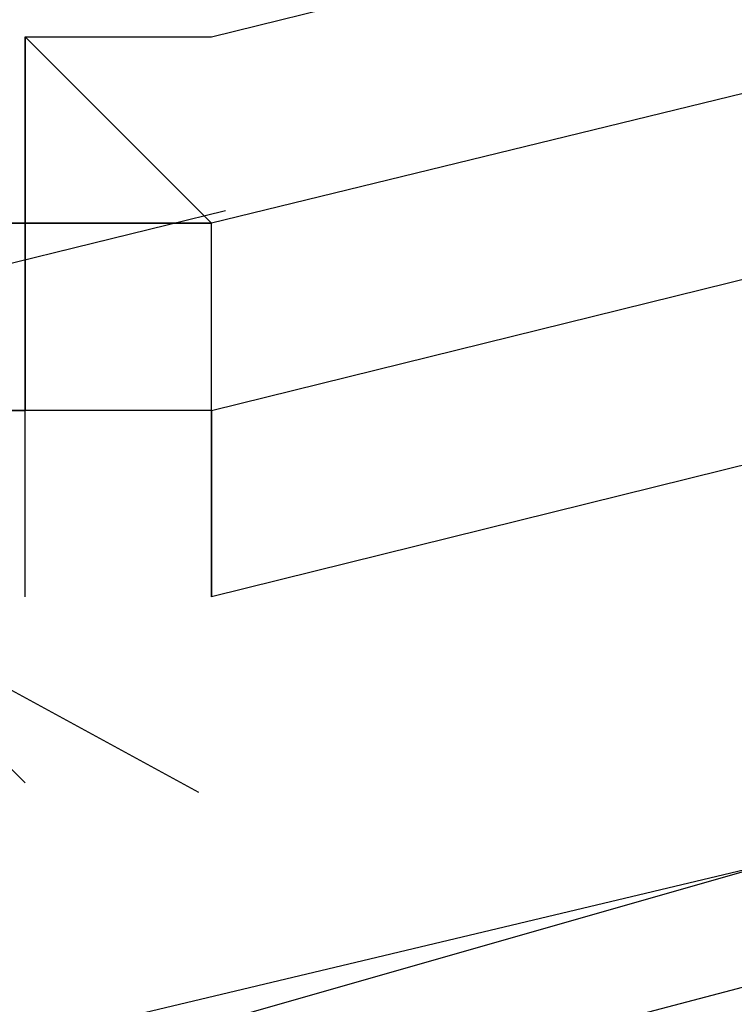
# Model space of a CAD drawing. Header units: feet. Extents: x -79 to 198, y -22 to 181.
# Tile 633 of 656: x 59.8396 to 59.8907, y 150.442 to 150.5123. Entities that reach past the tile are written whole.
import ezdxf

# ---------------------------------------------------------------- set-up
doc = ezdxf.new("R2010")
doc.units = ezdxf.units.FT
doc.layers.add('A-LINEA', color=7, linetype='CONTINUOUS')

msp = doc.modelspace()

# ---------------------------------------------------------------- linework, layer by layer
at = {"layer": 'A-LINEA'}
for p, q in [((59.84, 150.5111), (59.84, 150.5111)), ((59.84, 150.5111), (59.84, 150.5111)), ((59.84, 150.5111), (59.84, 150.5111)), ((59.84, 150.5111), (59.84, 150.5111)), ((59.84, 150.5111), (59.84, 150.5111)), ((59.84, 150.5111), (59.84, 150.5111)), ((59.84, 150.5111), (59.84, 150.5111)), ((59.84, 150.5111), (59.84, 150.5111)), ((59.84, 150.5111), (59.84, 150.5111)), ((59.84, 150.4978), (59.84, 150.5111)), ((59.84, 150.5111), (59.84, 150.5111)), ((59.84, 150.5111), (59.84, 150.5111)), ((59.84, 150.5111), (59.84, 150.5111)), ((59.84, 150.5111), (59.84, 150.5111)), ((59.84, 150.5111), (59.84, 150.5111)), ((59.84, 150.5111), (59.84, 150.5111)), ((59.84, 150.5111), (59.84, 150.5111)), ((59.84, 150.5111), (59.84, 150.5111)), ((59.84, 150.5111), (59.84, 150.5111)), ((59.84, 150.4978), (59.84, 150.5111)), ((59.798, 150.4849), (59.8543, 150.4987)), ((59.798, 150.4849), (59.8543, 150.4987)), ((59.8267, 150.4978), (59.84, 150.4978)), ((59.8267, 150.4978), (59.84, 150.4978)), ((59.84, 150.4978), (59.84, 150.4978)), ((59.84, 150.4844), (59.84, 150.4978)), ((59.8533, 150.4978), (59.84, 150.4978)), ((59.84, 150.4978), (59.84, 150.4978)), ((59.84, 150.4978), (59.84, 150.4978)), ((59.84, 150.4978), (59.84, 150.4978)), ((59.84, 150.4978), (59.84, 150.4978)), ((59.84, 150.4844), (59.84, 150.4978)), ((59.84, 150.4978), (59.84, 150.4978)), ((59.84, 150.4978), (59.84, 150.4978)), ((59.84, 150.4978), (59.84, 150.4978)), ((59.84, 150.4978), (59.84, 150.4978)), ((59.84, 150.4978), (59.84, 150.4978)), ((59.84, 150.4978), (59.84, 150.4978)), ((59.84, 150.4978), (59.84, 150.4978)), ((59.84, 150.4978), (59.84, 150.4978)), ((59.84, 150.4978), (59.84, 150.4978)), ((59.84, 150.4978), (59.84, 150.4978)), ((59.84, 150.4978), (59.84, 150.4978)), ((59.84, 150.4978), (59.84, 150.4978)), ((59.84, 150.4978), (59.84, 150.4978)), ((59.84, 150.4978), (59.84, 150.4978)), ((59.84, 150.4978), (59.84, 150.4978)), ((59.84, 150.4978), (59.84, 150.4978)), ((59.84, 150.4978), (59.84, 150.4978)), ((59.84, 150.4978), (59.84, 150.4978)), ((59.84, 150.4978), (59.8533, 150.4978)), ((59.84, 150.4978), (59.84, 150.4978)), ((59.84, 150.4978), (59.84, 150.4978)), ((59.84, 150.4978), (59.84, 150.4978)), ((59.84, 150.4978), (59.84, 150.4978)), ((59.84, 150.4844), (59.84, 150.4978)), ((59.8533, 150.4978), (59.84, 150.4978)), ((59.84, 150.4978), (59.84, 150.4978)), ((59.84, 150.4978), (59.84, 150.4978)), ((59.84, 150.4978), (59.84, 150.4978)), ((59.84, 150.4978), (59.84, 150.4978)), ((59.84, 150.4844), (59.84, 150.4978)), ((59.84, 150.4978), (59.84, 150.4978)), ((59.84, 150.4978), (59.84, 150.4978)), ((59.84, 150.4978), (59.84, 150.4978)), ((59.84, 150.4978), (59.84, 150.4978)), ((59.84, 150.4978), (59.84, 150.4978)), ((59.84, 150.4978), (59.84, 150.4978)), ((59.84, 150.4978), (59.84, 150.4978)), ((59.84, 150.4978), (59.84, 150.4978)), ((59.84, 150.4978), (59.84, 150.4978)), ((59.84, 150.4978), (59.84, 150.4978)), ((59.84, 150.4978), (59.84, 150.4978)), ((59.84, 150.4978), (59.84, 150.4978)), ((59.84, 150.4978), (59.84, 150.4978)), ((59.84, 150.4978), (59.84, 150.4978)), ((59.84, 150.4978), (59.84, 150.4978)), ((59.84, 150.4978), (59.84, 150.4978)), ((59.84, 150.4978), (59.84, 150.4978)), ((59.84, 150.4978), (59.84, 150.4978)), ((59.84, 150.4978), (59.8533, 150.4978)), ((59.84, 150.4978), (59.84, 150.4978)), ((59.84, 150.4978), (59.84, 150.4978)), ((59.84, 150.4978), (59.84, 150.4978)), ((59.8533, 150.4978), (59.8533, 150.4978)), ((59.8533, 150.4978), (59.8533, 150.4978)), ((59.8533, 150.4978), (59.8533, 150.4978)), ((59.8533, 150.4978), (59.8533, 150.4978)), ((59.84, 150.4844), (59.8267, 150.4844)), ((59.8267, 150.4844), (59.84, 150.4844)), ((59.84, 150.4844), (59.8267, 150.4844)), ((59.8267, 150.4844), (59.84, 150.4844)), ((59.84, 150.4844), (59.84, 150.4844)), ((59.84, 150.4844), (59.84, 150.4844)), ((59.8533, 150.4844), (59.84, 150.4844)), ((59.84, 150.4844), (59.84, 150.4844)), ((59.84, 150.4711), (59.84, 150.4844)), ((59.84, 150.4844), (59.84, 150.4844)), ((59.84, 150.4844), (59.84, 150.4844)), ((59.84, 150.4844), (59.84, 150.4844)), ((59.84, 150.4844), (59.84, 150.4844)), ((59.84, 150.4844), (59.84, 150.4844)), ((59.84, 150.4844), (59.84, 150.4844)), ((59.84, 150.4844), (59.84, 150.4844)), ((59.84, 150.4844), (59.84, 150.4844)), ((59.84, 150.4844), (59.84, 150.4844)), ((59.84, 150.4844), (59.84, 150.4844)), ((59.84, 150.4844), (59.84, 150.4844)), ((59.84, 150.4844), (59.84, 150.4844)), ((59.84, 150.4844), (59.84, 150.4844)), ((59.84, 150.4844), (59.84, 150.4844)), ((59.84, 150.4844), (59.84, 150.4844)), ((59.84, 150.4844), (59.84, 150.4844)), ((59.84, 150.4844), (59.84, 150.4844)), ((59.84, 150.4844), (59.84, 150.4844)), ((59.84, 150.4844), (59.84, 150.4844)), ((59.84, 150.4844), (59.84, 150.4844)), ((59.84, 150.4844), (59.84, 150.4844)), ((59.84, 150.4844), (59.84, 150.4844)), ((59.84, 150.4844), (59.84, 150.4844)), ((59.84, 150.4844), (59.84, 150.4844)), ((59.8533, 150.4844), (59.84, 150.4844)), ((59.84, 150.4844), (59.84, 150.4844)), ((59.84, 150.4711), (59.84, 150.4844)), ((59.84, 150.4844), (59.84, 150.4844)), ((59.84, 150.4844), (59.84, 150.4844)), ((59.84, 150.4844), (59.84, 150.4844)), ((59.84, 150.4844), (59.84, 150.4844)), ((59.84, 150.4844), (59.84, 150.4844)), ((59.84, 150.4844), (59.84, 150.4844)), ((59.84, 150.4844), (59.84, 150.4844)), ((59.84, 150.4844), (59.84, 150.4844)), ((59.84, 150.4844), (59.84, 150.4844)), ((59.84, 150.4844), (59.84, 150.4844)), ((59.84, 150.4844), (59.84, 150.4844)), ((59.84, 150.4844), (59.84, 150.4844)), ((59.84, 150.4844), (59.84, 150.4844)), ((59.84, 150.4844), (59.84, 150.4844)), ((59.84, 150.4844), (59.84, 150.4844)), ((59.84, 150.4844), (59.84, 150.4844)), ((59.84, 150.4844), (59.84, 150.4844)), ((59.84, 150.4844), (59.84, 150.4844)), ((59.84, 150.4844), (59.84, 150.4844)), ((59.84, 150.4844), (59.84, 150.4844)), ((59.84, 150.4844), (59.84, 150.4844)), ((59.84, 150.4844), (59.84, 150.4844)), ((59.8533, 150.4844), (59.8533, 150.4844)), ((59.8533, 150.4844), (59.8533, 150.4844)), ((59.8533, 150.4844), (59.8533, 150.4844)), ((59.8533, 150.4844), (59.8533, 150.4844)), ((59.8533, 150.4844), (59.8533, 150.4844)), ((59.8533, 150.4844), (59.8533, 150.4844)), ((59.8533, 150.4844), (59.8533, 150.4844)), ((59.8533, 150.4844), (59.8533, 150.4844)), ((59.8533, 150.4711), (59.8533, 150.4844)), ((59.8533, 150.4711), (59.8533, 150.4844)), ((59.8533, 150.4844), (59.8533, 150.4844)), ((59.8533, 150.4844), (59.8533, 150.4844)), ((59.8533, 150.4844), (59.8533, 150.4844)), ((59.8533, 150.4844), (59.8533, 150.4844)), ((59.8533, 150.4844), (59.8533, 150.4844)), ((59.8533, 150.4844), (59.8533, 150.4844)), ((59.8533, 150.4844), (59.8533, 150.4844)), ((59.8533, 150.4844), (59.8533, 150.4844)), ((59.8533, 150.4844), (59.8533, 150.4844)), ((59.8533, 150.4844), (59.8533, 150.4844)), ((59.8533, 150.4844), (59.8533, 150.4844)), ((59.8533, 150.4844), (59.8533, 150.4844)), ((59.8533, 150.4711), (59.8533, 150.4844)), ((59.8533, 150.4711), (59.8533, 150.4844)), ((59.8533, 150.4844), (59.8533, 150.4844)), ((59.8533, 150.4844), (59.8533, 150.4844)), ((59.8533, 150.4844), (59.8533, 150.4844)), ((59.8533, 150.4844), (59.8533, 150.4844)), ((59.8533, 150.4711), (59.8533, 150.4711)), ((59.8533, 150.4711), (59.8533, 150.4711)), ((59.8533, 150.4711), (59.8533, 150.4711)), ((59.8533, 150.4711), (59.8533, 150.4711)), ((59.8533, 150.4711), (59.8533, 150.4711)), ((59.8533, 150.4711), (59.8533, 150.4711)), ((59.8533, 150.4711), (59.8533, 150.4711)), ((59.8533, 150.4711), (59.8533, 150.4711)), ((59.8533, 150.4711), (59.8533, 150.4711)), ((59.8533, 150.4711), (59.8533, 150.4711)), ((59.8533, 150.4711), (59.8533, 150.4711)), ((59.8533, 150.4711), (59.8533, 150.4711)), ((59.8533, 150.4711), (59.8533, 150.4711)), ((59.8533, 150.4711), (59.8533, 150.4711)), ((59.8533, 150.4711), (59.8533, 150.4711)), ((59.8533, 150.4711), (59.8533, 150.4711)), ((59.8533, 150.4711), (59.8533, 150.4711)), ((59.8533, 150.4711), (59.8533, 150.4711)), ((59.8533, 150.4711), (59.8533, 150.4711)), ((59.8533, 150.4711), (59.8533, 150.4711)), ((59.84, 150.4578), (59.84, 150.4578)), ((59.84, 150.4578), (59.84, 150.4578))]:
    msp.add_line(p, q, dxfattribs=at)
for points in [[(59.8533, 150.5111), (63.68, 151.4578), (63.68, 151.4444), (63.68, 151.4311), (59.8533, 150.4978), (59.84, 150.5111), (59.8533, 150.5111)], [(59.8533, 150.5111), (63.68, 151.4578), (63.68, 151.4444), (63.68, 151.4311), (59.8533, 150.4978), (59.84, 150.5111), (59.8533, 150.5111)], [(59.8533, 150.4844), (63.68, 151.4311), (63.6933, 151.4178), (63.68, 151.4178), (59.8533, 150.4711), (59.8533, 150.4844)], [(59.8533, 150.4844), (63.68, 151.4311), (63.6933, 151.4178), (63.68, 151.4178), (59.8533, 150.4711), (59.8533, 150.4844)], [(59.84, 150.4844), (59.84, 150.4844), (59.84, 150.4978), (59.84, 150.5111)], [(59.84, 150.5111), (59.84, 150.4978), (59.84, 150.4844)], [(59.8533, 150.4711), (59.8533, 150.4844), (59.8533, 150.4978), (59.84, 150.5111), (59.8533, 150.5111)], [(59.84, 150.4844), (59.84, 150.4844), (59.84, 150.4978), (59.84, 150.5111)], [(59.84, 150.5111), (59.84, 150.4978), (59.84, 150.4844)], [(59.8533, 150.4711), (59.8533, 150.4844), (59.8533, 150.4978), (59.84, 150.5111), (59.8533, 150.5111)], [(59.84, 150.4978), (59.84, 150.4978), (59.8267, 150.4978)], [(59.8267, 150.4978), (59.8267, 150.4844), (59.8267, 150.4711), (59.84, 150.4578)], [(59.84, 150.4978), (59.84, 150.4978), (59.8267, 150.4978)], [(59.8267, 150.4978), (59.8267, 150.4844), (59.8267, 150.4711), (59.84, 150.4578)], [(59.8533, 150.4844), (59.8533, 150.4711), (59.8533, 150.4844)], [(59.8533, 150.4844), (59.8533, 150.4711), (59.8533, 150.4844)], [(60.12, 149.9111), (59.84, 149.8311), (59.68, 150.3911), (59.96, 150.4711), (60.12, 149.9111)], [(60.12, 149.9111), (59.84, 149.8311), (59.68, 150.3911), (59.96, 150.4711), (60.12, 149.9111)], [(59.8267, 149.8444), (60.12, 149.9111), (59.9733, 150.4711), (59.6933, 150.4044), (59.8267, 149.8444)], [(59.8267, 149.8444), (60.12, 149.9111), (59.9733, 150.4711), (59.6933, 150.4044), (59.8267, 149.8444)], [(59.8524, 150.4571), (59.828, 150.4704), (59.8139, 150.4464)], [(59.8524, 150.4571), (59.828, 150.4704), (59.8139, 150.4464)], [(60.1067, 149.9244), (59.84, 149.8444), (59.6933, 150.3911), (59.9467, 150.4578), (60.1067, 149.9244)], [(60.1067, 149.9244), (59.84, 149.8444), (59.6933, 150.3911), (59.9467, 150.4578), (60.1067, 149.9244)]]:
    msp.add_lwpolyline(points, dxfattribs=at)

doc.saveas('drawing.dxf')
